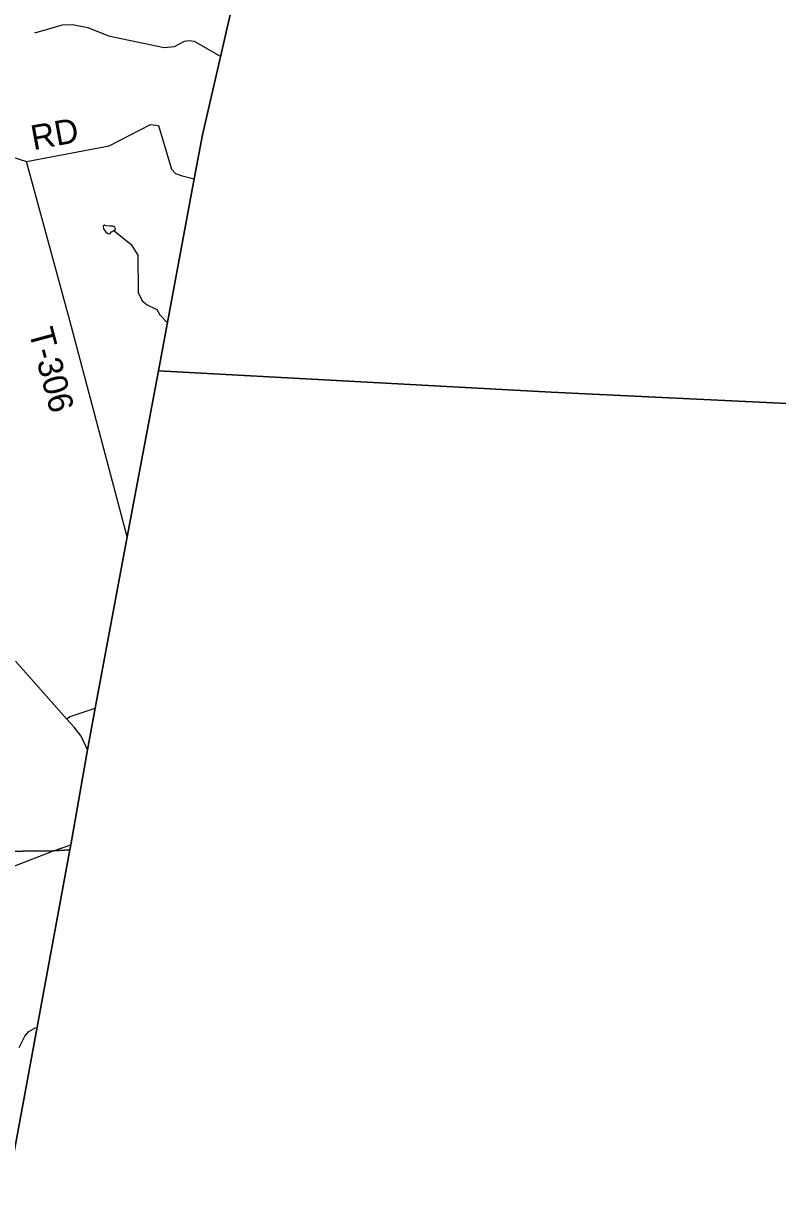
# Model space of a CAD drawing. Extents: x 1525783 to 1900577, y 218250 to 627376.
# Drawn here: x 1724967 to 1734147, y 427151 to 441556 of the extents above; entities that cross this region are included whole.
import ezdxf

# ---------------------------------------------------------------- set-up
doc = ezdxf.new("R2010")
doc.units = 0
for name, color, linetype in [('GM_X_Adjacent_County', 7, 'Continuous'), ('GM_X_County', 7, 'Continuous'), ('GM_X_County_Road', 7, 'Continuous'), ('GM_X_Minor_Lake', 7, 'Continuous'), ('GM_X_Minor_River', 7, 'Continuous'), ('GM_X_Township', 7, 'Continuous'), ('GM_X_Township_Road', 7, 'Continuous'), ('GM_X_Township_Road_Text', 7, 'Continuous')]:
    doc.layers.add(name, color=color, linetype=linetype)

msp = doc.modelspace()

# ---------------------------------------------------------------- linework, layer by layer
at = {"layer": 'GM_X_Adjacent_County'}
for points in [[(1737649, 436770), (1731391, 437070), (1726608, 437330), (1727045, 439667), (1727145, 440204), (1729274, 449424)], [(1720223, 401979), (1721849, 410931), (1722260, 413009), (1723331, 419580), (1723418, 420076), (1725530, 431500), (1725542, 431563), (1725743, 432718), (1725839, 433225), (1726229, 435310), (1726608, 437330), (1731391, 437070), (1737649, 436770), (1739572, 436632), (1740249, 436602), (1744285, 436361), (1751291, 435826), (1753632, 435648), (1756376, 435474), (1759601, 435200), (1762690, 434969)]]:
    msp.add_lwpolyline(points, dxfattribs=at)
at = {"layer": 'GM_X_County'}
msp.add_lwpolyline([(1729274, 449424), (1727145, 440204), (1727045, 439667), (1726608, 437330), (1726229, 435310), (1725839, 433225), (1725743, 432718), (1725542, 431563), (1725530, 431500), (1723418, 420076)], dxfattribs=at)
at = {"layer": 'GM_X_County_Road'}
for points in [[(1725743, 432718), (1725669, 432883), (1725582, 432996), (1725488, 433097), (1724870, 433796)], [(1724682, 431239), (1725331, 431489), (1725542, 431563)]]:
    msp.add_lwpolyline(points, dxfattribs=at)
at = {"layer": 'GM_X_Minor_Lake'}
for points in [[(1726064, 439040), (1726084, 439052), (1726079, 439084), (1726055, 439092), (1726023, 439091), (1725973, 439097), (1725951, 439102), (1725934, 439092), (1725938, 439060), (1725965, 439027), (1725993, 439003), (1726017, 438998)], [(1726017, 438998), (1726038, 439022), (1726064, 439040)]]:
    msp.add_lwpolyline(points, dxfattribs=at)
at = {"layer": 'GM_X_Minor_River'}
for points in [[(1725105, 441445), (1725441, 441541), (1725562, 441547), (1725750, 441509), (1725999, 441407), (1726678, 441268), (1726804, 441278), (1726925, 441343), (1726982, 441352), (1727044, 441344), (1727368, 441156)], [(1726064, 439040), (1726278, 438869), (1726358, 438737), (1726361, 438283), (1726412, 438182), (1726471, 438135), (1726590, 438078), (1726625, 438013), (1726721, 437917)], [(1724912, 429097), (1724982, 429233), (1725031, 429292), (1725115, 429341)]]:
    msp.add_lwpolyline(points, dxfattribs=at)
at = {"layer": 'GM_X_Township'}
for points in [[(1729274, 449424), (1727145, 440204), (1727045, 439667), (1726608, 437330), (1726229, 435310), (1725839, 433225), (1725743, 432718), (1725542, 431563), (1725530, 431500), (1725331, 431489), (1717809, 431407)], [(1707708, 429965), (1707993, 429923), (1708407, 429990), (1708462, 430009), (1708629, 430075), (1708733, 430095), (1708876, 430120), (1708999, 430173), (1709082, 430229), (1709116, 430284), (1709147, 430302), (1709670, 430378), (1716595, 431402), (1716679, 431394), (1717809, 431407), (1725331, 431489), (1725530, 431500), (1723418, 420076), (1723331, 419580), (1722260, 413009), (1721849, 410931), (1720223, 401979)]]:
    msp.add_lwpolyline(points, dxfattribs=at)
at = {"layer": 'GM_X_Township_Road'}
for points in [[(1718917, 438165), (1719841, 439786), (1720574, 439988), (1720784, 440080), (1720961, 440097), (1722135, 440071), (1722785, 440173), (1723293, 440204), (1723873, 440148), (1724565, 440015), (1725001, 439880), (1726007, 440070), (1726512, 440328), (1726610, 440316), (1726768, 439786), (1726815, 439733), (1726898, 439703), (1727045, 439667)], [(1725513, 438003), (1725509, 438018), (1725001, 439880)], [(1726229, 435310), (1725513, 438003)], [(1725488, 433097), (1725535, 433123), (1725839, 433225)]]:
    msp.add_lwpolyline(points, dxfattribs=at)

# ---------------------------------------------------------------- texts
at = {"layer": 'GM_X_Township_Road_Text'}
for s, rotation, p in [('RD', 10.4372, (1725086, 440016)), ('T-306', 285.0585, (1725026, 437811))]:
    msp.add_text(s, height=300, rotation=rotation, dxfattribs=at).set_placement(p)

doc.saveas('drawing.dxf')
